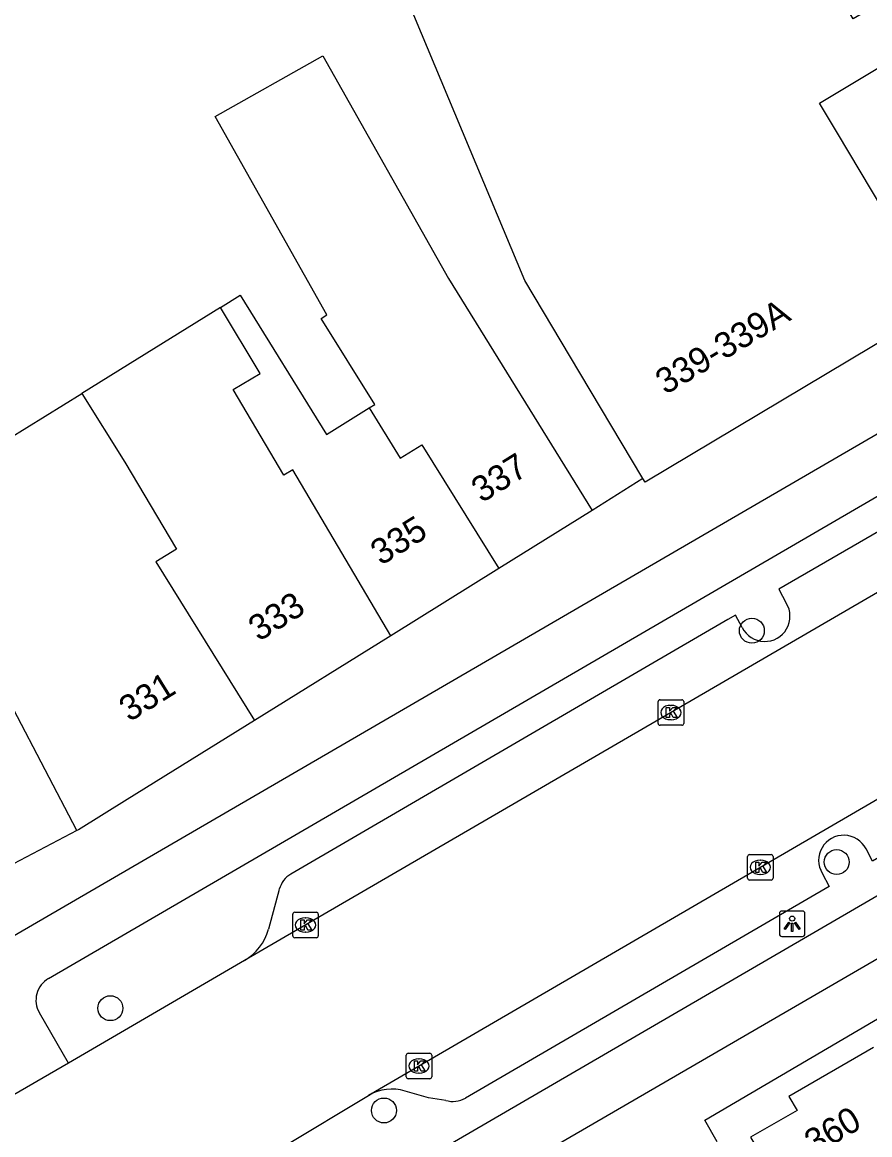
# Model space of a CAD drawing. Extents: x 163010 to 163853, y 382793 to 383982.
# Drawn here: x 163419.3 to 163452.53, y 383656.26 to 383699.88 of the extents above; entities that cross this region are included whole.
import ezdxf

# ---------------------------------------------------------------- set-up
doc = ezdxf.new("R2010")
doc.units = 0
for name, color, linetype in [('IMGEO_Boom', 7, 'Continuous'), ('IMGEO_Fietspad_open', 7, 'Continuous'), ('IMGEO_Kolk', 7, 'Continuous'), ('IMGEO_Lichtpunt', 7, 'Continuous'), ('IMGEO_Pand', 7, 'Continuous'), ('IMGEO_Pand_nummerreeks', 7, 'Continuous'), ('IMGEO_Parkeervlak_open', 7, 'Continuous'), ('IMGEO_Rijbaan_lokaal_gesloten', 7, 'Continuous'), ('IMGEO_Voetpad_open', 7, 'Continuous')]:
    doc.layers.add(name, color=color, linetype=linetype)

msp = doc.modelspace()

# ---------------------------------------------------------------- linework, layer by layer
at = {"layer": 'IMGEO_Boom'}
for centre in [(163447.906, 383676.022), (163451.232, 383666.953), (163422.752, 383661.225), (163433.477, 383657.215)]:
    msp.add_circle(centre, 0.489, dxfattribs=at)
at = {"layer": 'IMGEO_Fietspad_open'}
for points in [[(163405.856, 383656.462), (163491.247, 383706.08), (163500, 383711.017), (163512.387, 383717.643), (163569.257, 383747.053), (163574.956, 383750), (163654.435, 383791.132)], [(163420.325, 383662.389), (163492.316, 383704.277), (163500, 383708.628), (163513.275, 383715.72), (163519.272, 383718.8), (163525.007, 383721.799)], [(163427.493, 383648.464), (163436.715, 383653.813), (163500, 383690.548), (163503.018, 383692.292)], [(163473.864, 383677.858), (163431.12, 383653.01), (163425.936, 383649.997)], [(163421.114, 383659.076), (163419.966, 383661.043)]]:
    msp.add_lwpolyline(points, dxfattribs=at)
msp.add_arc((163420.816, 383661.537), 0.983, 119.9429, 210.189, dxfattribs=at)
at = {"layer": 'IMGEO_Kolk'}
for p, q in [((163444.231, 383672.389), (163444.231, 383673.241)), ((163444.306, 383673.315), (163445.158, 383673.315)), ((163445.232, 383673.241), (163445.232, 383672.389)), ((163444.719, 383673.095), (163444.744, 383673.095)), ((163445.158, 383672.315), (163444.306, 383672.315)), ((163444.742, 383672.535), (163444.717, 383672.535)), ((163447.738, 383666.323), (163447.738, 383667.175)), ((163447.813, 383667.249), (163448.665, 383667.249)), ((163448.739, 383667.175), (163448.739, 383666.323)), ((163448.226, 383667.029), (163448.251, 383667.029)), ((163448.665, 383666.249), (163447.813, 383666.249)), ((163448.249, 383666.469), (163448.224, 383666.469)), ((163429.903, 383664.062), (163429.903, 383664.914)), ((163429.978, 383664.988), (163430.83, 383664.988)), ((163430.904, 383664.914), (163430.904, 383664.062)), ((163430.391, 383664.768), (163430.416, 383664.768)), ((163430.414, 383664.208), (163430.389, 383664.208)), ((163430.83, 383663.988), (163429.978, 383663.988)), ((163434.351, 383658.532), (163434.351, 383659.384)), ((163434.426, 383659.458), (163435.278, 383659.458)), ((163434.839, 383659.238), (163434.864, 383659.238)), ((163435.352, 383659.384), (163435.352, 383658.532)), ((163435.278, 383658.458), (163434.426, 383658.458)), ((163434.862, 383658.678), (163434.837, 383658.678))]:
    msp.add_line(p, q, dxfattribs=at)
for points in [[(163444.231, 383672.389), (163444.231, 383673.241)], [(163444.306, 383673.315), (163445.158, 383673.315)], [(163445.232, 383673.241), (163445.232, 383672.389)], [(163444.552, 383673.015), (163444.675, 383673.015), (163444.675, 383672.864), (163444.805, 383673.015), (163444.969, 383673.015), (163444.823, 383672.864), (163444.976, 383672.615), (163444.824, 383672.615), (163444.739, 383672.779), (163444.675, 383672.712), (163444.675, 383672.615), (163444.552, 383672.615), (163444.552, 383673.015)], [(163445.158, 383672.315), (163444.306, 383672.315)], [(163447.738, 383666.323), (163447.738, 383667.175)], [(163447.813, 383667.249), (163448.665, 383667.249)], [(163448.739, 383667.175), (163448.739, 383666.323)], [(163448.059, 383666.949), (163448.182, 383666.949), (163448.182, 383666.798), (163448.312, 383666.949), (163448.476, 383666.949), (163448.33, 383666.798), (163448.483, 383666.549), (163448.331, 383666.549), (163448.246, 383666.713), (163448.182, 383666.646), (163448.182, 383666.549), (163448.059, 383666.549), (163448.059, 383666.949)], [(163448.665, 383666.249), (163447.813, 383666.249)], [(163429.903, 383664.062), (163429.903, 383664.914)], [(163429.978, 383664.988), (163430.83, 383664.988)], [(163430.904, 383664.914), (163430.904, 383664.062)], [(163430.224, 383664.688), (163430.347, 383664.688), (163430.347, 383664.537), (163430.477, 383664.688), (163430.641, 383664.688), (163430.495, 383664.537), (163430.648, 383664.288), (163430.496, 383664.288), (163430.411, 383664.452), (163430.347, 383664.385), (163430.347, 383664.288), (163430.224, 383664.288), (163430.224, 383664.688)], [(163430.83, 383663.988), (163429.978, 383663.988)], [(163434.351, 383658.532), (163434.351, 383659.384)], [(163434.426, 383659.458), (163435.278, 383659.458)], [(163435.352, 383659.384), (163435.352, 383658.532)], [(163434.672, 383659.158), (163434.795, 383659.158), (163434.795, 383659.007), (163434.925, 383659.158), (163435.089, 383659.158), (163434.943, 383659.007), (163435.096, 383658.758), (163434.944, 383658.758), (163434.859, 383658.922), (163434.795, 383658.855), (163434.795, 383658.758), (163434.672, 383658.758), (163434.672, 383659.158)], [(163435.278, 383658.458), (163434.426, 383658.458)]]:
    msp.add_lwpolyline(points, dxfattribs=at)
for centre, start, end in [((163444.308, 383673.239), 91.552, 178.448), ((163444.308, 383673.239), 91.552, 178.448), ((163445.156, 383673.239), 1.552, 88.448), ((163445.156, 383673.239), 1.552, 88.448), ((163444.308, 383672.391), 181.552, 268.448), ((163444.308, 383672.391), 181.552, 268.448), ((163445.156, 383672.391), 271.552, 358.448), ((163445.156, 383672.391), 271.552, 358.448), ((163447.815, 383667.173), 91.552, 178.448), ((163447.815, 383667.173), 91.552, 178.448), ((163448.663, 383667.173), 1.552, 88.448), ((163448.663, 383667.173), 1.552, 88.448), ((163447.815, 383666.325), 181.552, 268.448), ((163447.815, 383666.325), 181.552, 268.448), ((163448.663, 383666.325), 271.552, 358.448), ((163448.663, 383666.325), 271.552, 358.448), ((163429.98, 383664.912), 91.552, 178.448), ((163429.98, 383664.912), 91.552, 178.448), ((163430.828, 383664.912), 1.552, 88.448), ((163430.828, 383664.912), 1.552, 88.448), ((163429.98, 383664.064), 181.552, 268.448), ((163429.98, 383664.064), 181.552, 268.448), ((163430.828, 383664.064), 271.552, 358.448), ((163430.828, 383664.064), 271.552, 358.448), ((163434.428, 383659.382), 91.552, 178.448), ((163434.428, 383659.382), 91.552, 178.448), ((163435.276, 383659.382), 1.552, 88.448), ((163435.276, 383659.382), 1.552, 88.448), ((163434.428, 383658.534), 181.552, 268.448), ((163434.428, 383658.534), 181.552, 268.448), ((163435.276, 383658.534), 271.552, 358.448), ((163435.276, 383658.534), 271.552, 358.448)]:
    msp.add_arc(centre, 0.0765, start, end, dxfattribs=at)
for centre, major_axis, ratio, start_param, end_param in [((163444.718, 383672.815), (-0.387, 0.002), 0.722429, 4.712389, 7.853982), ((163444.743, 383672.815), (-0.39, 0.002), 0.717154, 1.570796, 4.712389), ((163448.225, 383666.749), (-0.387, 0.002), 0.722429, 4.712389, 7.853982), ((163448.25, 383666.749), (-0.39, 0.002), 0.717154, 1.570796, 4.712389), ((163430.39, 383664.488), (-0.387, 0.002), 0.722429, 4.712389, 7.853982), ((163430.415, 383664.488), (-0.39, 0.002), 0.717154, 1.570796, 4.712389), ((163434.838, 383658.958), (-0.387, 0.002), 0.722429, 4.712389, 7.853982), ((163434.863, 383658.958), (-0.39, 0.002), 0.717154, 1.570796, 4.712389)]:
    msp.add_ellipse(centre, major_axis=major_axis, ratio=ratio, start_param=start_param, end_param=end_param, dxfattribs=at)
at = {"layer": 'IMGEO_Lichtpunt'}
for p, q in [((163448.988, 383664.938), (163448.988, 383664.131)), ((163448.988, 383664.938), (163448.988, 383664.131)), ((163449.89, 383665.033), (163449.082, 383665.033)), ((163449.89, 383665.033), (163449.082, 383665.033)), ((163449.984, 383664.131), (163449.984, 383664.938)), ((163449.984, 383664.131), (163449.984, 383664.938)), ((163449.082, 383664.037), (163449.89, 383664.037)), ((163449.082, 383664.037), (163449.89, 383664.037))]:
    msp.add_line(p, q, dxfattribs=at)
for points in [[(163449.362, 383664.602), (163449.401, 383664.574), (163449.213, 383664.312), (163449.175, 383664.339), (163449.362, 383664.602)], [(163449.464, 383664.554), (163449.511, 383664.554), (163449.511, 383664.232), (163449.464, 383664.232), (163449.464, 383664.554)], [(163449.574, 383664.574), (163449.612, 383664.601), (163449.799, 383664.339), (163449.76, 383664.311), (163449.574, 383664.574)]]:
    msp.add_lwpolyline(points, dxfattribs=at)
msp.add_circle((163449.487, 383664.736), 0.0994, dxfattribs=at)
for centre, start, end in [((163449.082, 383664.938), 90, 180), ((163449.082, 383664.938), 90, 180), ((163449.89, 383664.938), 0, 90), ((163449.89, 383664.938), 0, 90), ((163449.082, 383664.131), 180, 270), ((163449.082, 383664.131), 180, 270), ((163449.89, 383664.131), 270, 0), ((163449.89, 383664.131), 270, 360)]:
    msp.add_arc(centre, 0.0946, start, end, dxfattribs=at)
at = {"layer": 'IMGEO_Pand'}
for points in [[(163443.635, 383681.983), (163441.156, 383686.136), (163438.999, 383689.749), (163431.669, 383707.284), (163429.86, 383711.419)], [(163455.298, 383688.755), (163451.26, 383695.521), (163450.553, 383696.706), (163453.766, 383698.623), (163452.663, 383700.471), (163451.884, 383700.006), (163450.974, 383701.53), (163449.207, 383700.475), (163446.777, 383704.826)], [(163432.894, 383684.756), (163433.116, 383684.894), (163431.015, 383688.265), (163431.242, 383688.406), (163426.855, 383696.182), (163431.078, 383698.565), (163436.007, 383689.829), (163441.65, 383680.738)], [(163427.07, 383688.696), (163427.837, 383689.173), (163431.223, 383683.719), (163432.894, 383684.756)], [(163427.07, 383688.696), (163423.802, 383686.667), (163421.633, 383685.32)], [(163433.747, 383675.828), (163429.911, 383682.335), (163429.548, 383682.121), (163427.566, 383685.481), (163428.619, 383686.101), (163427.07, 383688.696)], [(163455.298, 383688.755), (163443.718, 383681.843), (163443.635, 383681.983)], [(163414.948, 383681.17), (163418.762, 383683.538), (163421.633, 383685.32)], [(163421.633, 383685.32), (163423.322, 383682.636), (163425.343, 383679.218), (163424.536, 383678.717), (163428.397, 383672.503)], [(163432.894, 383684.756), (163434.113, 383682.788), (163434.961, 383683.314), (163437.98, 383678.458)], [(163421.442, 383668.187), (163417.702, 383675.323), (163416.524, 383678.162), (163414.948, 383681.17)], [(163441.65, 383680.738), (163437.98, 383678.458)], [(163437.98, 383678.458), (163433.747, 383675.828)], [(163433.747, 383675.828), (163428.397, 383672.503)], [(163428.397, 383672.503), (163423.408, 383669.403), (163421.5, 383668.218), (163421.442, 383668.187)], [(163421.442, 383668.187), (163415.469, 383665.058)], [(163452.675, 383659.68), (163449.362, 383657.76), (163449.676, 383657.218), (163447.859, 383656.165), (163450.366, 383651.839), (163452.347, 383648.421), (163451.483, 383647.921), (163456.63, 383639.592)]]:
    msp.add_lwpolyline(points, dxfattribs=at)
at = {"layer": 'IMGEO_Parkeervlak_open'}
for points in [[(163465.183, 383687.037), (163448.97, 383677.645), (163449.254, 383677.108)], [(163447.529, 383676.148), (163447.258, 383676.63), (163446.967, 383676.46), (163443.706, 383674.562), (163429.834, 383666.484)], [(163429.373, 383665.884), (163428.949, 383664.319)]]:
    msp.add_lwpolyline(points, dxfattribs=at)
for centre, radius, start, end in [((163448.413, 383676.59), 0.988, 206.5451, 31.6487), ((163430.343, 383665.616), 1.007, 120.386, 164.5415), ((163426.985, 383664.855), 2.036, 300.3289, 344.7246)]:
    msp.add_arc(centre, radius, start, end, dxfattribs=at)
at = {"layer": 'IMGEO_Rijbaan_lokaal_gesloten'}
for points in [[(163469.072, 383686.961), (163430.017, 383664.258), (163428.013, 383663.098)], [(163432.868, 383657.803), (163433.147, 383657.971), (163470.481, 383679.692)], [(163428.013, 383663.098), (163421.114, 383659.076)], [(163421.114, 383659.076), (163418.475, 383657.537)], [(163428.983, 383655.474), (163429.571, 383655.813), (163432.868, 383657.803)]]:
    msp.add_lwpolyline(points, dxfattribs=at)
at = {"layer": 'IMGEO_Voetpad_open'}
for points in [[(163446.55, 383655.99), (163446.058, 383656.838), (163482.143, 383678.004), (163481.794, 383678.606), (163500, 383688.38), (163506.411, 383691.822), (163522.046, 383699.806), (163542.362, 383710.748), (163542.841, 383709.56)], [(163443.635, 383681.983), (163441.65, 383680.738)], [(163468.704, 383676.329), (163452.631, 383666.983), (163452.383, 383667.468)], [(163450.667, 383666.514), (163450.934, 383665.997), (163436.672, 383657.7)], [(163435.901, 383657.611), (163435.222, 383657.706), (163434.316, 383657.974)]]:
    msp.add_lwpolyline(points, dxfattribs=at)
for centre, radius, start, end in [((163451.507, 383667.023), 0.982, 26.9683, 211.1749), ((163433.789, 383656.223), 1.829, 73.2451, 120.2251), ((163436.185, 383658.538), 0.969, 252.988, 300.1815)]:
    msp.add_arc(centre, radius, start, end, dxfattribs=at)

# ---------------------------------------------------------------- texts
at = {"layer": 'IMGEO_Pand_nummerreeks'}
for s, rotation, p in [('339-339A', 30.8309, (163444.517, 383685.254)), ('337', 31.8543, (163437.313, 383681.011)), ('335', 31.8565, (163433.362, 383678.556)), ('333', 31.8565, (163428.571, 383675.579)), ('331', 31.8543, (163423.497, 383672.426)), ('360', 30.0938, (163450.347, 383655.441))]:
    msp.add_text(s, height=1, rotation=rotation, dxfattribs=at).set_placement(p)

doc.saveas('drawing.dxf')
